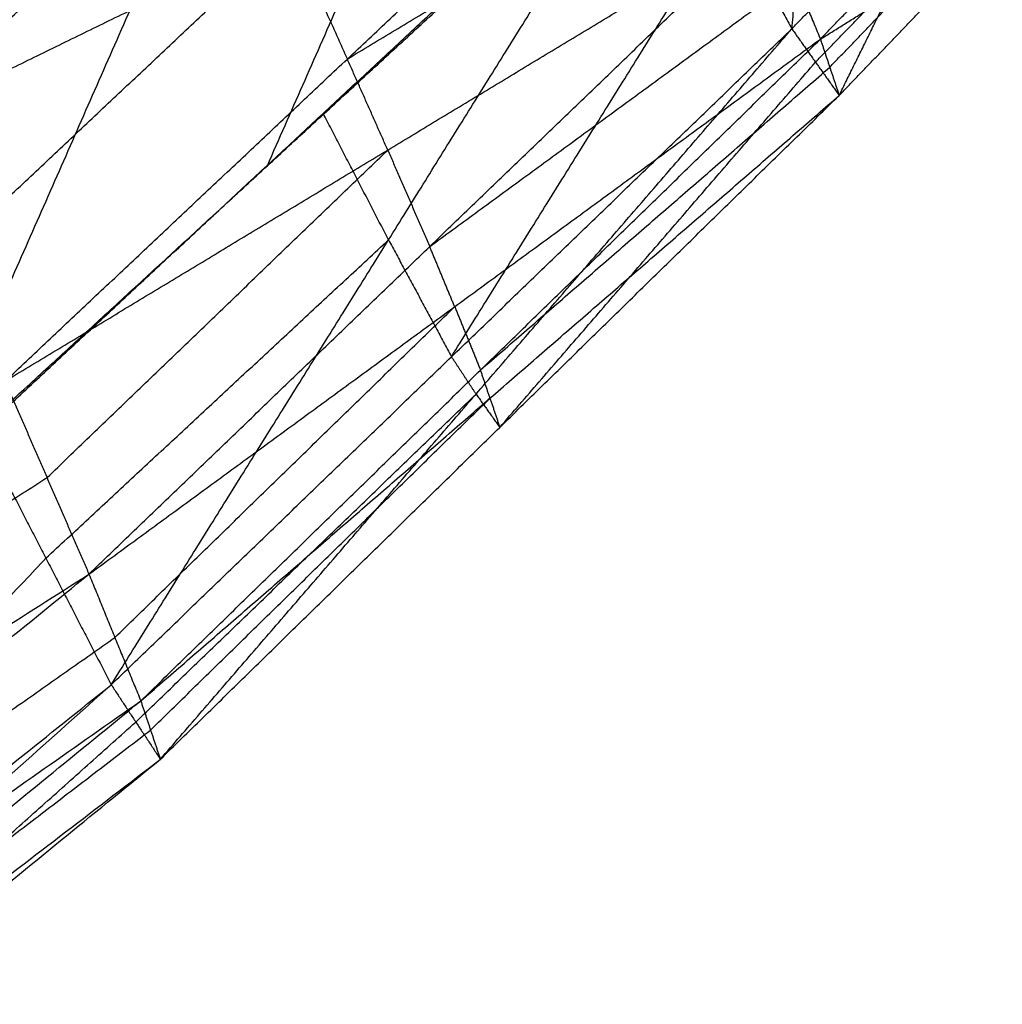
# Model space of a CAD drawing. Header units: millimetres. Extents: x -106 to 110, y -96 to 120.
# Tile 504 of 656: x 51.98 to 53.4, y -82.66 to -81.23. Entities that reach past the tile are written whole.
import ezdxf

# ---------------------------------------------------------------- set-up
doc = ezdxf.new("R2010")
doc.units = ezdxf.units.MM
doc.header["$MEASUREMENT"] = 0
doc.layers.add('Default', color=7, linetype='Continuous', true_color=0x000000)

msp = doc.modelspace()

# ---------------------------------------------------------------- linework, layer by layer
at = {"layer": 'Default'}
for points in [[(51.8377, -81.9065, 11.6733), (52.2497, -80.9705, 12.0258), (52.6617, -80.0345, 12.3783)], [(51.7926, -81.3902, 13.2524), (52.2919, -80.9338, 13.3279), (52.7913, -80.4774, 13.4033)], [(52.3388, -81.4458, 11.906), (52.5448, -80.9778, 12.0822), (52.7508, -80.5098, 12.2585)], [(53.0992, -81.2471, 12.3855), (53.1267, -80.9592, 12.3479), (53.1543, -80.6712, 12.3102)], [(51.7926, -81.3902, 13.2524), (52.3718, -81.1069, 13.2488), (52.951, -80.8236, 13.2453)], [(51.9585, -81.7584, 13.0301), (52.4548, -81.291, 13.1377), (52.951, -80.8236, 13.2453)], [(51.9231, -81.8317, 11.7092), (52.4198, -81.3698, 11.9455), (52.9164, -80.9079, 12.1817)], [(52.1125, -82.1987, 11.9367), (52.5145, -81.5533, 12.0592), (52.9164, -80.9079, 12.1817)], [(52.9164, -80.9079, 12.1817), (53.0078, -81.0775, 12.2836), (53.0992, -81.2471, 12.3855)], [(52.4548, -81.291, 13.1377), (52.7322, -81.1233, 13.1457), (53.0096, -80.9556, 13.1538)], [(51.8377, -81.9065, 11.6733), (52.3388, -81.4458, 11.906), (52.8399, -80.9852, 12.1387)], [(53.0992, -81.2471, 12.3855), (53.2173, -81.1253, 12.4465), (53.3355, -81.0036, 12.5075)], [(53.1679, -81.3438, 12.6879), (53.2517, -81.1737, 12.5977), (53.3355, -81.0036, 12.5075)], [(53.1406, -81.2621, 12.8714), (53.2592, -81.1394, 12.9174), (53.3779, -81.0168, 12.9633)], [(52.6058, -81.7229, 12.1611), (52.8068, -81.4002, 12.2224), (53.0078, -81.0775, 12.2836)], [(51.9585, -81.7584, 13.0301), (52.5134, -81.423, 13.0462), (53.0682, -81.0876, 13.0623)], [(52.0802, -82.0383, 12.7841), (52.5742, -81.563, 12.9232), (53.0682, -81.0876, 13.0623)], [(53.0682, -81.0876, 13.0623), (53.1044, -81.1749, 12.9669), (53.1406, -81.2621, 12.8714)], [(53.1406, -81.2621, 12.8714), (53.2725, -81.1798, 12.8321), (53.4044, -81.0976, 12.7928)], [(53.1679, -81.3438, 12.6879), (53.2861, -81.2207, 12.7403), (53.4044, -81.0976, 12.7928)], [(51.8755, -81.5743, 13.1413), (52.1237, -81.3406, 13.1951), (52.3718, -81.1069, 13.2488)], [(52.3718, -81.1069, 13.2488), (52.4133, -81.1989, 13.1933), (52.4548, -81.291, 13.1377)], [(52.5742, -81.563, 12.9232), (52.8393, -81.3689, 12.945), (53.1044, -81.1749, 12.9669)], [(53.1335, -81.2955, 12.5367), (53.1926, -81.2346, 12.5672), (53.2517, -81.1737, 12.5977)], [(53.1542, -81.3029, 12.7797), (53.2133, -81.2414, 12.8059), (53.2725, -81.1798, 12.8321)], [(52.1125, -82.1987, 11.9367), (52.6058, -81.7229, 12.1611), (53.0992, -81.2471, 12.3855)], [(52.1837, -82.3069, 12.3029), (52.6414, -81.777, 12.3442), (53.0992, -81.2471, 12.3855)], [(53.0992, -81.2471, 12.3855), (53.1335, -81.2955, 12.5367), (53.1679, -81.3438, 12.6879)], [(52.0802, -82.0383, 12.7841), (52.6104, -81.6502, 12.8278), (53.1406, -81.2621, 12.8714)], [(52.1553, -82.2221, 12.5354), (52.6479, -81.7421, 12.7034), (53.1406, -81.2621, 12.8714)], [(53.1406, -81.2621, 12.8714), (53.1542, -81.3029, 12.7797), (53.1679, -81.3438, 12.6879)], [(52.5134, -81.423, 13.0462), (52.4841, -81.357, 13.092), (52.4548, -81.291, 13.1377)], [(52.6479, -81.7421, 12.7034), (52.9011, -81.5225, 12.7415), (53.1542, -81.3029, 12.7797)], [(52.6758, -81.8254, 12.4954), (52.9047, -81.5604, 12.5161), (53.1335, -81.2955, 12.5367)], [(52.1553, -82.2221, 12.5354), (52.6616, -81.783, 12.6117), (53.1679, -81.3438, 12.6879)], [(52.1837, -82.3069, 12.3029), (52.6758, -81.8254, 12.4954), (53.1679, -81.3438, 12.6879)], [(52.5145, -81.5533, 12.0592), (52.4671, -81.4615, 12.0023), (52.4198, -81.3698, 11.9455)], [(52.0194, -81.8983, 12.9071), (52.2664, -81.6607, 12.9767), (52.5134, -81.423, 13.0462)], [(52.5134, -81.423, 13.0462), (52.5438, -81.493, 12.9847), (52.5742, -81.563, 12.9232)], [(52.0178, -82.0152, 11.823), (52.2661, -81.7842, 11.9411), (52.5145, -81.5533, 12.0592)], [(52.5145, -81.5533, 12.0592), (52.5601, -81.6381, 12.1102), (52.6058, -81.7229, 12.1611)], [(52.6104, -81.6502, 12.8278), (52.5923, -81.6066, 12.8755), (52.5742, -81.563, 12.9232)], [(52.1177, -82.1302, 12.6597), (52.3641, -81.8902, 12.7438), (52.6104, -81.6502, 12.8278)], [(52.6104, -81.6502, 12.8278), (52.6292, -81.6961, 12.7656), (52.6479, -81.7421, 12.7034)], [(52.6414, -81.777, 12.3442), (52.6236, -81.7499, 12.2527), (52.6058, -81.7229, 12.1611)], [(52.6616, -81.783, 12.6117), (52.6548, -81.7625, 12.6575), (52.6479, -81.7421, 12.7034)], [(51.9585, -81.7584, 13.0301), (52.0194, -81.8983, 12.9071), (52.0802, -82.0383, 12.7841)], [(52.1481, -82.2528, 12.1198), (52.3947, -82.0149, 12.232), (52.6414, -81.777, 12.3442)], [(52.6414, -81.777, 12.3442), (52.6586, -81.8012, 12.4198), (52.6758, -81.8254, 12.4954)], [(52.1695, -82.2645, 12.4191), (52.4155, -82.0237, 12.5154), (52.6616, -81.783, 12.6117)], [(52.6616, -81.783, 12.6117), (52.6687, -81.8042, 12.5535), (52.6758, -81.8254, 12.4954)], [(51.9231, -81.8317, 11.7092), (52.0178, -82.0152, 11.823), (52.1125, -82.1987, 11.9367)], [(50.8802, -82.624, 12.8782), (51.4498, -82.2612, 12.8926), (52.0194, -81.8983, 12.9071)], [(51.0181, -83.0759, 11.6019), (51.518, -82.5455, 11.7124), (52.0178, -82.0152, 11.823)], [(49.8018, -83.4896, 12.7262), (50.941, -82.7639, 12.7551), (52.0802, -82.0383, 12.7841)], [(49.9169, -83.7948, 12.3831), (50.9986, -82.9165, 12.5836), (52.0802, -82.0383, 12.7841)], [(52.0802, -82.0383, 12.7841), (52.1177, -82.1302, 12.6597), (52.1553, -82.2221, 12.5354)], [(50.9986, -82.9165, 12.5836), (51.5581, -82.5234, 12.6217), (52.1177, -82.1302, 12.6597)], [(49.9238, -83.9531, 11.2672), (51.0181, -83.0759, 11.6019), (52.1125, -82.1987, 11.9367)], [(50.0064, -84.082, 11.7356), (51.0594, -83.1403, 11.8362), (52.1125, -82.1987, 11.9367)], [(52.1125, -82.1987, 11.9367), (52.1481, -82.2528, 12.1198), (52.1837, -82.3069, 12.3029)], [(49.9169, -83.7948, 12.3831), (51.0361, -83.0084, 12.4593), (52.1553, -82.2221, 12.5354)], [(49.9849, -83.9932, 12.0449), (51.0701, -83.1077, 12.2901), (52.1553, -82.2221, 12.5354)], [(52.1553, -82.2221, 12.5354), (52.1695, -82.2645, 12.4191), (52.1837, -82.3069, 12.3029)], [(51.095, -83.1944, 12.0193), (51.6215, -82.7236, 12.0695), (52.1481, -82.2528, 12.1198)], [(51.0701, -83.1077, 12.2901), (51.6198, -82.6861, 12.3546), (52.1695, -82.2645, 12.4191)], [(49.9849, -83.9932, 12.0449), (51.0843, -83.1501, 12.1739), (52.1837, -82.3069, 12.3029)], [(50.0064, -84.082, 11.7356), (51.095, -83.1944, 12.0193), (52.1837, -82.3069, 12.3029)]]:
    msp.add_open_spline(points, degree=2, dxfattribs=at)

doc.saveas('drawing.dxf')
